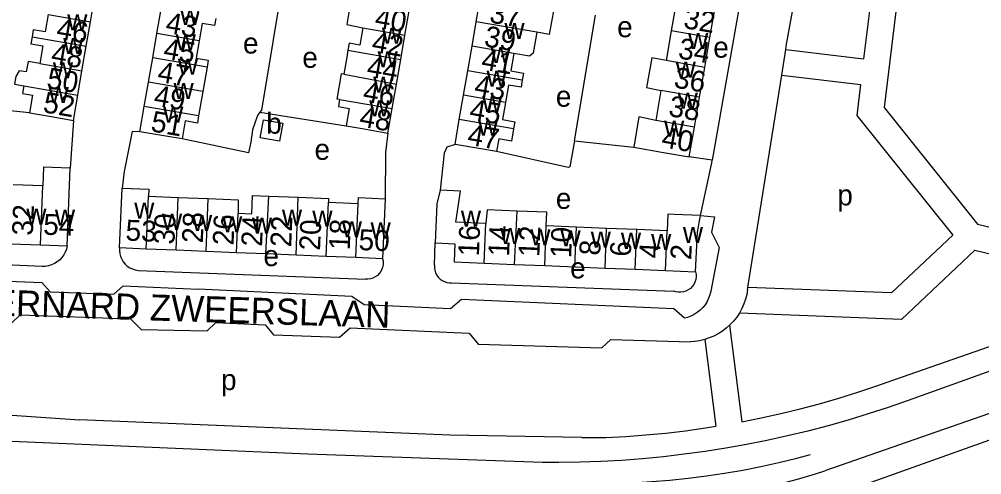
# Model space of a CAD drawing. Extents: x 159045 to 160918, y 380454 to 382516.
# Drawn here: x 160036.8 to 160221.1, y 380839.7 to 380927 of the extents above; entities that cross this region are included whole.
import ezdxf

# ---------------------------------------------------------------- set-up
doc = ezdxf.new("R2010")
doc.units = 0
for name, color, linetype in [('BLT_Basislijn', 7, 'Continuous'), ('BLT_Bebouwing', 7, 'Continuous'), ('BLT_Centroide', 7, 'Continuous'), ('BLT_Huisnummer', 7, 'Continuous'), ('BLT_Huisnummer_ tussenligend', 7, 'Continuous'), ('BLT_Onderverdeling_panden', 7, 'Continuous'), ('BLT_Straatnaam', 7, 'Continuous')]:
    doc.layers.add(name, color=color, linetype=linetype)

msp = doc.modelspace()

# ---------------------------------------------------------------- linework, layer by layer
at = {"layer": 'BLT_Basislijn'}
for p, q in [((160201.57, 380945.18), (160198.45, 380919.42)), ((160176.43, 380939.93), (160169.46, 380899.95)), ((160143.08, 380903.7), (160147.13, 380927.73)), ((160182.76, 380916.25), (160183.55, 380921.19)), ((160183.55, 380921.19), (160198.45, 380919.42)), ((160176.28, 380875.56), (160182.76, 380916.25)), ((160182.76, 380916.25), (160197.85, 380914.45)), ((160038.73, 380909.03), (160017.75, 380911.25)), ((160082.85, 380909.16), (160099.33, 380906.57)), ((160143.08, 380903.7), (160154.42, 380902.44)), ((160169.46, 380899.95), (160165.05, 380900.6)), ((160116.29, 380879.84), (160116.41, 380884.12)), ((160041.14, 380879.58), (160015.89, 380880.76)), ((160059.6, 380878.84), (160103.05, 380877.13)), ((160119.52, 380876.47), (160162.11, 380874.85)), ((160176.22, 380875.17), (160176.28, 380875.56)), ((160202.93, 380857.4), (160255.98, 380875.93)), ((160172.75, 380868.32), (160175.1, 380849.82)), ((160270.18, 380868.04), (160190.99, 380840.4)), ((160150.07, 380865.61), (160165.32, 380865.17)), ((160168.06, 380865.61), (160170.17, 380848.96)), ((160238.88, 380865.34), (160206.95, 380853.9)), ((160192.55, 380835.65), (160246.88, 380854.99)), ((160010.02, 380852.79), (160048.3, 380850.18)), ((160144.51, 380846.81), (160149.1, 380846.81))]:
    msp.add_line(p, q, dxfattribs=at)
for points in [[(160183.55, 380921.19), (160183.64, 380921.79), (160188.1, 380946.43)], [(160206.5, 380944.31), (160202.35, 380910.03), (160220.25, 380887.73), (160235.76, 380883.98), (160266.8, 380894.06), (160278.47, 380912.01), (160315.25, 380921.76), (160328.36, 380918.78), (160334.54, 380928.67)], [(160087.82, 380937.49), (160087.5, 380935.81), (160083.13, 380909.53), (160082.85, 380909.16)], [(160219.76, 380882.7), (160235.98, 380878.79), (160268.25, 380889.88), (160281.21, 380908.63), (160315.09, 380917.97), (160328.1, 380915.14), (160329.34, 380915.14), (160330.67, 380915.56), (160331.73, 380916.19)], [(160197.85, 380914.45), (160197.14, 380908.55), (160215.55, 380885.61)], [(160082.85, 380909.16), (160082.36, 380908.5), (160081.45, 380905.78), (160081.08, 380903.42), (160080.64, 380901.39), (160067.94, 380904.04)], [(160047.13, 380907.59), (160046.54, 380898.44)], [(160059.88, 380905.42), (160058.39, 380905.49), (160056.87, 380897.78), (160056.45, 380894.61)], [(160107.36, 380905.17), (160106.91, 380901.46), (160106.81, 380892.58)], [(160120.2, 380903), (160118.66, 380902.43), (160118.1, 380901.3), (160117.36, 380894.23)], [(160143.08, 380903.7), (160142.2, 380898.69), (160141.9, 380898.55), (160128.17, 380901.62)], [(160167.19, 380889.37), (160169.37, 380899.43), (160169.46, 380899.95)], [(160167.19, 380889.37), (160169.9, 380889.1), (160169.31, 380886.16), (160170.78, 380883.22), (160169.16, 380874.85)], [(160215.55, 380885.61), (160203.79, 380874.52), (160176.28, 380875.56)], [(160045.93, 380883.52), (160045.78, 380882.92), (160045.57, 380882.35), (160045.28, 380881.8), (160044.92, 380881.3), (160044.5, 380880.85), (160044.03, 380880.46), (160043.51, 380880.14), (160042.95, 380879.88), (160042.36, 380879.7), (160041.75, 380879.6), (160041.14, 380879.58)], [(160055.98, 380883.14), (160055.96, 380882.58), (160056.03, 380882.02), (160056.17, 380881.48), (160056.39, 380880.97), (160056.68, 380880.49), (160057.04, 380880.05), (160057.45, 380879.68), (160057.91, 380879.36), (160058.42, 380879.11), (160058.95, 380878.94), (160059.6, 380878.84)], [(160219.76, 380882.7), (160205.69, 380869.45), (160174.66, 380870.62)], [(160106.34, 380881.07), (160106.42, 380880.58), (160106.43, 380880.07), (160106.36, 380879.58), (160106.21, 380879.1), (160105.98, 380878.65), (160105.69, 380878.24), (160105.34, 380877.88), (160104.93, 380877.59), (160104.48, 380877.36), (160104.01, 380877.21), (160103.51, 380877.13), (160103.05, 380877.13)], [(159989.4, 380878.55), (160041.1, 380876.49), (160042.71, 380874.73), (160054.9, 380874.29), (160056.66, 380875.9), (160071.05, 380875.24)], [(160116.29, 380879.84), (160116.27, 380879.35), (160116.34, 380878.86), (160116.48, 380878.39), (160116.7, 380877.95), (160116.98, 380877.55), (160117.33, 380877.19), (160117.73, 380876.9), (160118.16, 380876.68), (160118.63, 380876.53), (160119.12, 380876.46), (160119.52, 380876.47)], [(160166.26, 380878.58), (160166.35, 380878.08), (160166.36, 380877.58), (160166.29, 380877.09), (160166.15, 380876.61), (160165.93, 380876.16), (160165.64, 380875.76), (160165.28, 380875.4), (160164.88, 380875.11), (160164.43, 380874.88), (160163.96, 380874.72), (160163.46, 380874.65), (160162.96, 380874.65), (160162.47, 380874.74), (160162.11, 380874.85)], [(160164.17, 380869.71), (160162.11, 380871.47), (160121.43, 380873.23), (160119.37, 380871.47), (160102.78, 380872.21), (160100.43, 380873.82), (160071.05, 380875.24)], [(160169.16, 380874.85), (160169.01, 380874.16), (160168.77, 380873.49), (160168.47, 380872.85), (160168.1, 380872.25), (160167.65, 380871.7), (160167.15, 380871.19), (160166.6, 380870.75), (160166, 380870.38), (160165.36, 380870.07), (160164.69, 380869.84), (160164.17, 380869.71)], [(160176.22, 380875.17), (160176.06, 380874.23), (160175.82, 380873.3), (160175.51, 380872.4), (160175.12, 380871.53), (160174.66, 380870.62)], [(159985.04, 380872.49), (160009.15, 380871.49), (160011.06, 380869.73), (160035.3, 380868.7), (160036.91, 380870.32), (160058.06, 380869.58), (160060.12, 380867.53), (160072.74, 380867.23)], [(160174.66, 380870.62), (160174.14, 380869.89), (160173.54, 380869.14), (160172.89, 380868.44), (160172.75, 380868.32)], [(160072.74, 380867.23), (160074.43, 380868.85), (160083.83, 380868.41), (160085.45, 380866.5), (160098.08, 380866.05), (160100.14, 380867.82), (160122.9, 380866.79), (160124.66, 380864.73), (160148.31, 380864), (160150.07, 380865.61)], [(160172.75, 380868.32), (160172.18, 380867.8), (160171.42, 380867.22), (160170.62, 380866.71), (160169.77, 380866.26), (160168.89, 380865.89), (160168.06, 380865.61)], [(160168.06, 380865.61), (160167.05, 380865.37), (160166.11, 380865.23), (160165.32, 380865.17)], [(160175.1, 380849.82), (160178.85, 380850.57), (160182.58, 380851.4), (160186.3, 380852.31), (160190, 380853.29), (160193.68, 380854.35), (160197.33, 380855.49), (160200.96, 380856.71), (160202.93, 380857.4)], [(160206.95, 380853.9), (160203.15, 380852.58), (160199.34, 380851.33), (160195.5, 380850.16), (160191.64, 380849.07), (160187.75, 380848.05), (160183.85, 380847.11), (160179.93, 380846.25), (160175.99, 380845.47), (160172.04, 380844.76), (160168.08, 380844.14), (160164.1, 380843.59), (160160.11, 380843.13), (160156.12, 380842.74), (160152.11, 380842.43), (160148.11, 380842.21), (160144.09, 380842.06), (160140.08, 380841.99), (160136.98, 380841.99)], [(160144.51, 380846.81), (160119.24, 380847.27), (160048.3, 380850.18)], [(160149.1, 380846.81), (160152.92, 380847.02), (160156.74, 380847.3), (160160.55, 380847.67), (160164.35, 380848.12), (160168.14, 380848.64), (160170.17, 380848.96)], [(160136.98, 380841.99), (160092.05, 380843.61), (160030.82, 380846.26)], [(160150.74, 380838.02), (160154.27, 380838.15), (160157.8, 380838.35), (160161.32, 380838.64), (160164.83, 380839), (160168.34, 380839.44), (160171.83, 380839.97), (160175.31, 380840.57), (160178.77, 380841.25), (160182.22, 380842.01), (160185.65, 380842.84), (160188.3, 380843.54)], [(160145.74, 380834.32), (160148.88, 380834.2), (160152.03, 380834.16), (160155.18, 380834.19), (160158.32, 380834.31), (160161.47, 380834.51), (160164.6, 380834.78), (160167.73, 380835.14), (160170.85, 380835.58), (160173.96, 380836.09), (160177.05, 380836.68), (160180.12, 380837.36), (160183.18, 380838.11), (160186.22, 380838.93), (160189.24, 380839.84), (160190.99, 380840.4)]]:
    msp.add_lwpolyline(points, dxfattribs=at)
at = {"layer": 'BLT_Bebouwing'}
for p, q in [((160050.38, 380926.51), (160051.18, 380931.15)), ((160124.27, 380926.49), (160125.1, 380931.31)), ((160162.62, 380930.49), (160161.62, 380924.77)), ((160063.12, 380924.24), (160063.92, 380928.92)), ((160110.61, 380923.93), (160111.42, 380928.6)), ((160169.02, 380923.48), (160170.01, 380929.2)), ((160049.57, 380921.81), (160050.38, 380926.51)), ((160123.46, 380921.82), (160124.27, 380926.49)), ((160138.21, 380924.06), (160135.85, 380924.47)), ((160161.62, 380924.77), (160160.63, 380919.04)), ((160062.32, 380919.58), (160063.12, 380924.24)), ((160109.8, 380919.28), (160110.61, 380923.93)), ((160168.03, 380917.76), (160169.02, 380923.48)), ((160048.76, 380917.11), (160049.57, 380921.81)), ((160122.64, 380917.1), (160123.46, 380921.82)), ((160061.52, 380914.94), (160062.32, 380919.58)), ((160108.99, 380914.56), (160109.8, 380919.28)), ((160047.96, 380912.42), (160048.76, 380917.11)), ((160121.83, 380912.43), (160122.64, 380917.1)), ((160167.04, 380912.04), (160168.03, 380917.76)), ((160060.71, 380910.25), (160061.52, 380914.94)), ((160108.17, 380909.84), (160108.99, 380914.56)), ((160047.13, 380907.59), (160047.96, 380912.42)), ((160098.11, 380911.59), (160097.56, 380911.68)), ((160121.02, 380907.78), (160121.83, 380912.43)), ((160159.64, 380913.32), (160158.65, 380907.6)), ((160166.04, 380906.32), (160167.04, 380912.04)), ((160059.88, 380905.42), (160060.71, 380910.25)), ((160107.36, 380905.17), (160108.17, 380909.84)), ((160120.2, 380903), (160121.02, 380907.78)), ((160165.05, 380900.6), (160166.04, 380906.32)), ((160045.93, 380883.52), (160046.54, 380898.44)), ((160041.27, 380895.03), (160035.57, 380895.24)), ((160055.98, 380883.14), (160056.45, 380894.61)), ((160061.51, 380893.07), (160067.22, 380892.84)), ((160067.22, 380892.84), (160072.96, 380892.6)), ((160095.95, 380891.91), (160101.67, 380891.67)), ((160106.81, 380892.58), (160106.34, 380881.07)), ((160126.11, 380887.83), (160120.33, 380888.06)), ((160143.46, 380887.12), (160137.68, 380887.35)), ((160149.24, 380886.88), (160143.46, 380887.12)), ((160155.02, 380886.65), (160149.24, 380886.88)), ((160160.8, 380886.41), (160155.02, 380886.65)), ((160035.11, 380883.96), (160040.8, 380883.73)), ((160116.41, 380884.12), (160120.17, 380883.96)), ((160040.8, 380883.73), (160045.93, 380883.52)), ((160061.09, 380882.93), (160055.98, 380883.14)), ((160066.8, 380882.69), (160061.09, 380882.93)), ((160072.55, 380882.46), (160066.8, 380882.69)), ((160078.36, 380882.22), (160072.55, 380882.46)), ((160083.96, 380881.99), (160078.36, 380882.22)), ((160089.78, 380881.75), (160083.96, 380881.99)), ((160095.53, 380881.52), (160089.78, 380881.75)), ((160101.24, 380881.28), (160095.53, 380881.52)), ((160106.34, 380881.07), (160101.24, 380881.28)), ((160125.8, 380880.23), (160131.59, 380879.99)), ((160131.59, 380879.99), (160137.37, 380879.76)), ((160137.37, 380879.76), (160143.15, 380879.52)), ((160143.15, 380879.52), (160148.93, 380879.28)), ((160148.93, 380879.28), (160154.71, 380879.05)), ((160154.71, 380879.05), (160160.49, 380878.81)), ((160160.49, 380878.81), (160166.26, 380878.58))]:
    msp.add_line(p, q, dxfattribs=at)
for points in [[(160101.34, 380930.35), (160100.27, 380930.54), (160099.47, 380925.95), (160102.57, 380925.33)], [(160139.11, 380928.88), (160138.21, 380924.06)], [(160042.32, 380927.89), (160041.75, 380924.56), (160039.45, 380924.95), (160039.21, 380923.6)], [(160074.39, 380927.11), (160074.16, 380925.77), (160071.76, 380926.18), (160071.18, 380922.86)], [(160102.57, 380925.33), (160101.99, 380922.01), (160099.93, 380922.37), (160099.7, 380921.02)], [(160135.85, 380924.47), (160135.15, 380920.45), (160134.49, 380919.9), (160131.47, 380920.43)], [(160039.21, 380923.6), (160038.98, 380922.24), (160041.28, 380921.85), (160040.7, 380918.49)], [(160071.18, 380922.86), (160070.61, 380919.53), (160072.96, 380919.12), (160072.74, 380917.79)], [(160099.7, 380921.02), (160099.47, 380919.68), (160098.91, 380916.43)], [(160131.47, 380920.43), (160130.89, 380917.07), (160133.31, 380916.65), (160133.08, 380915.29)], [(160160.63, 380919.04), (160157.86, 380919.55), (160156.88, 380913.87), (160159.64, 380913.32)], [(160040.7, 380918.49), (160038.44, 380918.88), (160038.09, 380916.88), (160036.76, 380917.11), (160036.08, 380916), (160035.83, 380914.51), (160037.63, 380914.2)], [(160072.74, 380917.79), (160071.93, 380913.14)], [(160098.91, 380916.43), (160098.4, 380916.52), (160097.56, 380911.68)], [(160133.08, 380915.29), (160132.84, 380913.93), (160130.42, 380914.35), (160129.85, 380911.04)], [(160037.63, 380914.2), (160037.39, 380912.77), (160039.31, 380912.43), (160038.73, 380909.03)], [(160071.93, 380913.14), (160071.11, 380908.46)], [(160098.11, 380911.59), (160097.88, 380910.24), (160099.91, 380909.89), (160099.33, 380906.57)], [(160129.85, 380911.04), (160129.27, 380907.74), (160131.66, 380907.33), (160131.42, 380905.98)], [(160038.73, 380909.03), (160042.2, 380908.44), (160047.13, 380907.59)], [(160071.11, 380908.46), (160070.87, 380907.08), (160068.53, 380907.48), (160067.94, 380904.04)], [(160158.65, 380907.6), (160155.43, 380908.28), (160154.42, 380902.44)], [(160099.33, 380906.57), (160102.43, 380906.03), (160107.36, 380905.17)], [(160067.94, 380904.04), (160064.81, 380904.58), (160059.88, 380905.42)], [(160131.42, 380905.98), (160131.01, 380903.61), (160128.59, 380904.03), (160128.17, 380901.62)], [(160128.17, 380901.62), (160125.12, 380902.14), (160120.2, 380903)], [(160154.42, 380902.44), (160160.12, 380901.45), (160165.05, 380900.6)], [(160046.54, 380898.44), (160041.42, 380898.65), (160041.27, 380895.03)], [(160056.45, 380894.61), (160061.56, 380894.4), (160061.51, 380893.07)], [(160078.67, 380889.8), (160081.27, 380889.69), (160081.42, 380893.21), (160084.54, 380893.08)], [(160117.36, 380894.23), (160116.72, 380891.62), (160116.41, 380884.12)], [(160120.33, 380888.06), (160121.24, 380894.01), (160117.36, 380894.23)], [(160072.96, 380892.6), (160078.71, 380892.36), (160078.67, 380889.8)], [(160084.54, 380893.08), (160090.18, 380892.85)], [(160090.18, 380892.85), (160095.98, 380892.61), (160095.95, 380891.91)], [(160101.67, 380891.67), (160101.71, 380892.79), (160104.32, 380892.69), (160106.81, 380892.58)], [(160132.08, 380890.21), (160126.36, 380890.44), (160126.11, 380887.83)], [(160137.68, 380887.35), (160137.81, 380889.98), (160132.08, 380890.21)], [(160167.19, 380889.37), (160162.19, 380889.58), (160160.93, 380889.64), (160160.8, 380886.41)], [(160166.26, 380878.58), (160166.64, 380886.17), (160167.19, 380889.37)], [(160120.17, 380883.96), (160120.02, 380880.47), (160125.8, 380880.23)]]:
    msp.add_lwpolyline(points, dxfattribs=at)
msp.add_lwpolyline([(160083.5, 380907.71), (160087.23, 380907.03), (160086.6, 380903.59), (160082.87, 380904.27)], close=True, dxfattribs=at)
at = {"layer": 'BLT_Onderverdeling_panden'}
for p, q in [((160042.32, 380927.89), (160050.38, 380926.51)), ((160135.85, 380924.47), (160124.27, 380926.49)), ((160102.57, 380925.33), (160110.61, 380923.93)), ((160169.02, 380923.48), (160161.62, 380924.77)), ((160039.21, 380923.6), (160049.57, 380921.81)), ((160071.18, 380922.86), (160063.12, 380924.24)), ((160099.7, 380921.02), (160109.8, 380919.28)), ((160131.47, 380920.43), (160123.46, 380921.82)), ((160072.74, 380917.79), (160062.32, 380919.58)), ((160168.03, 380917.76), (160160.63, 380919.04)), ((160040.7, 380918.49), (160048.76, 380917.11)), ((160133.08, 380915.29), (160122.64, 380917.1)), ((160098.91, 380916.43), (160108.99, 380914.56)), ((160037.63, 380914.2), (160047.96, 380912.42)), ((160071.93, 380913.14), (160061.52, 380914.94)), ((160098.11, 380911.59), (160108.17, 380909.84)), ((160129.85, 380911.04), (160121.83, 380912.43)), ((160167.04, 380912.04), (160159.64, 380913.32)), ((160071.11, 380908.46), (160060.71, 380910.25)), ((160131.42, 380905.98), (160121.02, 380907.78)), ((160166.04, 380906.32), (160158.65, 380907.6)), ((160040.8, 380883.73), (160041.27, 380895.03)), ((160061.09, 380882.93), (160061.51, 380893.07)), ((160066.8, 380882.69), (160067.22, 380892.84)), ((160072.55, 380882.46), (160072.96, 380892.6)), ((160083.96, 380881.99), (160084.54, 380893.08)), ((160089.78, 380881.75), (160090.18, 380892.85)), ((160095.53, 380881.52), (160095.95, 380891.91)), ((160101.24, 380881.28), (160101.67, 380891.67)), ((160078.36, 380882.22), (160078.67, 380889.8)), ((160131.59, 380879.99), (160132.08, 380890.21)), ((160125.8, 380880.23), (160126.11, 380887.83)), ((160137.37, 380879.76), (160137.68, 380887.35)), ((160143.15, 380879.52), (160143.46, 380887.12)), ((160148.93, 380879.28), (160149.24, 380886.88)), ((160154.71, 380879.05), (160155.02, 380886.65)), ((160160.49, 380878.81), (160160.8, 380886.41))]:
    msp.add_line(p, q, dxfattribs=at)

# ---------------------------------------------------------------- texts
at = {"layer": 'BLT_Centroide'}
for s, p in [('w', (160067.55, 380925.88)), ('w', (160045.95, 380924.84)), ('e', (160151.25, 380923.53)), ('w', (160106.19, 380922.31)), ('w', (160129.66, 380923.19)), ('w', (160045.17, 380920.34)), ('w', (160066.71, 380921)), ('e', (160079.6, 380920.4)), ('w', (160164.83, 380921.25)), ('e', (160169.65, 380919.61)), ('e', (160090.96, 380917.66)), ('w', (160105.38, 380917.78)), ('w', (160127.02, 380918.56)), ('w', (160067.12, 380916.38)), ('w', (160043.2, 380915.66)), ('w', (160126.24, 380914.06)), ('w', (160162.45, 380915.78)), ('w', (160104.54, 380912.91)), ('w', (160042.38, 380910.91)), ('w', (160066.31, 380911.69)), ('w', (160125.4, 380909.22)), ('e', (160139.51, 380910.21)), ('w', (160162.84, 380909.81)), ('w', (160064.32, 380907.16)), ('w', (160103.78, 380908.38)), ('b', (160084.06, 380905.04)), ('w', (160124.59, 380904.69)), ('w', (160160.24, 380904.44)), ('e', (160093.3, 380900.03)), ('e', (160139.51, 380890.63)), ('p', (160193.41, 380891.29)), ('w', (160058.77, 380888.77)), ('w', (160038.11, 380887.62)), ('w', (160043.59, 380887.41)), ('w', (160064.09, 380886.61)), ('w', (160069.83, 380886.36)), ('w', (160087.06, 380887.42)), ('w', (160092.88, 380887.19)), ('w', (160121.32, 380887.22)), ('w', (160075.61, 380886.14)), ('w', (160081.31, 380885.89)), ('w', (160098.53, 380885.19)), ('w', (160104.03, 380884.95)), ('w', (160128.84, 380883.91)), ('w', (160134.62, 380883.67)), ('w', (160140.41, 380883.44)), ('w', (160146.19, 380883.2)), ('w', (160151.97, 380882.97)), ('w', (160157.75, 380882.73)), ('w', (160163.84, 380884.09)), ('e', (160083.52, 380879.66)), ('e', (160142.25, 380877.31)), ('p', (160075.4, 380855.89))]:
    msp.add_text(s, height=4, dxfattribs=at).set_placement(p)
at = {"layer": 'BLT_Huisnummer'}
for s, rotation, p in [('37', 350.1683, (160126.64, 380926.38)), ('46', 350.2206, (160043.7, 380923.33)), ('45', 350.2365, (160064.21, 380919.47)), ('42', 350.1737, (160104.08, 380920.79)), ('34', 350.16, (160162.77, 380919.51)), ('41', 350.1638, (160125.06, 380917.41)), ('52', 350.2369, (160041.15, 380909.18)), ('48', 350.1646, (160101.72, 380906.48)), ('51', 350.2363, (160061.78, 380905.52)), ('47', 350.1666, (160122.4, 380902.98)), ('40', 350.1646, (160159.57, 380902.48)), ('32', 87.6513, (160039.35, 380885.46)), ('54', 357.6483, (160041.3, 380885.7)), ('30', 87.6493, (160066.46, 380883.75)), ('53', 357.6485, (160057.06, 380884.57)), ('26', 87.649, (160077.79, 380883.59)), ('22', 87.6484, (160088.83, 380883.26)), ('18', 87.6477, (160100.04, 380882.67)), ('50', 357.6485, (160101.68, 380882.75)), ('16', 87.663, (160124.78, 380881.49)), ('10', 87.663, (160142.43, 380881.15)), ('6', 87.663, (160153.86, 380881.42)), ('2', 87.1955, (160165.42, 380880.78))]:
    msp.add_text(s, height=4, rotation=rotation, dxfattribs=at).set_placement(p)
at = {"layer": 'BLT_Huisnummer_ tussenligend'}
for s, rotation, p in [('40', 350.1627, (160104.67, 380925.46)), ('32', 350.1626, (160163.8, 380925.32)), ('43', 350.241, (160064.61, 380924.43)), ('39', 350.1683, (160125.62, 380921.83)), ('48', 350.2206, (160042.68, 380918.57)), ('44', 350.1737, (160103.13, 380916.04)), ('50', 350.2206, (160041.84, 380913.82)), ('47', 350.2365, (160063.06, 380915.03)), ('36', 350.16, (160161.95, 380913.93)), ('43', 350.1638, (160123.72, 380912.46)), ('49', 350.2365, (160062.35, 380910.48)), ('46', 350.1737, (160102.41, 380911.29)), ('38', 350.16, (160160.92, 380908.46)), ('45', 350.1638, (160122.79, 380907.81)), ('28', 87.649, (160071.9, 380884.01)), ('24', 87.6484, (160083.25, 380883.35)), ('20', 87.6477, (160094.35, 380882.58)), ('14', 87.663, (160130.55, 380881.46)), ('12', 87.663, (160136.34, 380881.37)), ('8', 87.663, (160147.98, 380881.64)), ('4', 87.1955, (160159.43, 380881.08))]:
    msp.add_text(s, height=4, rotation=rotation, dxfattribs=at).set_placement(p)
at = {"layer": 'BLT_Straatnaam'}
msp.add_text('BERNARD ZWEERSLAAN', height=5, rotation=358.214, dxfattribs=at).set_placement((160027.16, 380870.33))

doc.saveas('drawing.dxf')
